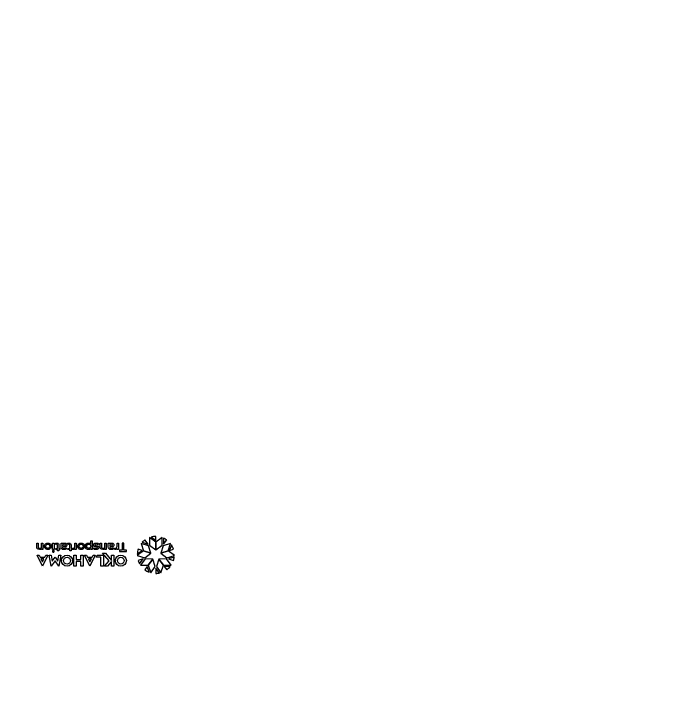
# Model space of a CAD drawing. Extents: x 2135767 to 2151731, y 141839 to 175894.
# Drawn here: x 2140927 to 2141257.9, y 170737.2 to 171090.5 of the extents above; entities that cross this region are included whole.
import ezdxf

# ---------------------------------------------------------------- set-up
doc = ezdxf.new("R2010")
doc.units = 0
for name, color, linetype in [('Default', 7, 'Continuous'), ('PR_Phasing_Detour_1', 7, 'Continuous'), ('PR_Traffic_Control_Devices_Temp_Ph4', 7, 'Continuous')]:
    doc.layers.add(name, color=color, linetype=linetype)

# ---------------------------------------------------------------- blocks, each defined once
blk = doc.blocks.new('Contractor_sign_1')
at = {"layer": 'Default'}
for p, q in [((65.5, 52.05), (65.5, 55.27)), ((65.5, 55.27), (66.17, 55.27)), ((66.17, 55.27), (66.17, 54.76)), ((66.19, 53.66), (66.19, 52.05)), ((67.33, 55.3), (67.33, 54.64)), ((68.14, 54.37), (67.86, 54.86)), ((69.1, 53.96), (69.95, 53.96)), ((69.95, 53.43), (69.13, 53.43)), ((69.95, 53.96), (69.95, 54.01)), ((69.95, 53.07), (69.95, 53.43)), ((70.65, 53.99), (70.65, 52.05)), ((71.65, 52.05), (71.65, 55.27)), ((71.65, 55.27), (72.33, 55.27)), ((72.33, 55.27), (72.33, 54.81)), ((72.35, 53.71), (72.35, 52.05)), ((74.09, 52.05), (74.09, 53.83)), ((74.79, 53.9), (74.79, 52.05)), ((78.1, 54.98), (77.81, 54.46)), ((78.85, 50.91), (78.85, 55.27)), ((78.85, 55.27), (79.53, 55.27)), ((79.53, 55.27), (79.53, 54.79)), ((86.86, 52.05), (86.86, 55.27)), ((86.86, 55.27), (87.54, 55.27)), ((87.54, 55.27), (87.54, 54.76)), ((87.56, 53.66), (87.56, 52.05)), ((88.7, 55.3), (88.7, 54.64)), ((88.92, 54.69), (88.92, 55.27)), ((88.92, 55.27), (89.46, 55.27)), ((89.46, 54.69), (88.92, 54.69)), ((89.46, 55.27), (89.46, 55.95)), ((89.46, 55.95), (90.16, 55.95)), ((89.46, 53.05), (89.46, 54.69)), ((90.16, 55.95), (90.16, 55.27)), ((90.16, 55.27), (91.07, 55.27)), ((91.07, 54.69), (90.16, 54.69)), ((90.16, 54.69), (90.16, 53.07)), ((91.07, 55.27), (91.07, 54.69)), ((92.05, 54.37), (91.76, 54.86)), ((93.01, 53.96), (93.86, 53.96)), ((93.86, 53.43), (93.04, 53.43)), ((93.86, 53.96), (93.86, 54.01)), ((93.86, 53.07), (93.86, 53.43)), ((94.56, 53.99), (94.56, 52.05)), ((95.11, 54.69), (95.11, 55.27)), ((95.11, 55.27), (95.65, 55.27)), ((95.65, 54.69), (95.11, 54.69)), ((95.65, 55.27), (95.65, 55.95)), ((95.65, 55.95), (96.35, 55.95)), ((95.65, 53.05), (95.65, 54.69)), ((96.35, 55.95), (96.35, 55.27)), ((96.35, 55.27), (97.26, 55.27)), ((97.26, 54.69), (96.35, 54.69)), ((96.35, 54.69), (96.35, 53.07)), ((97.26, 55.27), (97.26, 54.69)), ((103.7, 52.05), (103.7, 55.27)), ((103.7, 55.27), (104.37, 55.27)), ((104.37, 55.27), (104.37, 54.81)), ((104.4, 53.71), (104.4, 52.05)), ((106.14, 52.05), (106.14, 53.83)), ((106.84, 53.9), (106.84, 52.05)), ((66.19, 52.05), (65.5, 52.05)), ((69.98, 52.05), (69.98, 52.46)), ((70.65, 52.05), (69.98, 52.05)), ((72.35, 52.05), (71.65, 52.05)), ((74.79, 52.05), (74.09, 52.05)), ((75.39, 52.42), (75.67, 52.95)), ((79.55, 50.91), (78.85, 50.91)), ((79.55, 52.52), (79.55, 50.91)), ((87.56, 52.05), (86.86, 52.05)), ((91.07, 52.76), (91.29, 52.28)), ((93.89, 52.05), (93.89, 52.46)), ((94.56, 52.05), (93.89, 52.05)), ((97.25, 52.76), (97.47, 52.28)), ((104.4, 52.05), (103.7, 52.05)), ((106.84, 52.05), (106.14, 52.05))]:
    blk.add_line(p, q, dxfattribs=at)
for points in [[(44.78, 67.2), (46.6, 64.71), (46.6, 67.38)], [(39.32, 63.92), (42.3, 63.93), (41.09, 65.59)], [(49.97, 66.75), (50.9, 63.93), (52.11, 65.59)], [(72.13, 57.13), (68.96, 60.9), (68.96, 58.12), (67.84, 58.12), (67.84, 63.74), (68.96, 63.74), (68.96, 61.27), (71.04, 63.74), (72.51, 63.74), (70.28, 61.08), (73.6, 57.13), (72.13, 57.13)], [(76.31, 58.12), (73.01, 58.12), (73.01, 63.74), (74.36, 63.74), (74.36, 59.11), (76.8, 59.11), (76.31, 58.12)], [(77.21, 58.12), (79.96, 63.74), (82.7, 58.12), (81.65, 58.12), (81.12, 59.2), (78.79, 59.2), (78.27, 58.12), (77.21, 58.12)], [(83.34, 58.12), (83.34, 63.74), (84.51, 63.74), (84.51, 61.27), (86.86, 61.27), (86.86, 63.74), (88.03, 63.74), (88.03, 58.12), (86.86, 58.12), (86.86, 60.37), (84.51, 60.37), (84.51, 58.12), (83.34, 58.12)], [(94.6, 58.12), (95.59, 63.74), (97.57, 61.04), (99.55, 63.74), (100.54, 58.12), (99.54, 58.12), (99, 61.19), (97.57, 59.24), (96.14, 61.19), (95.6, 58.12), (94.6, 58.12)], [(101.23, 58.12), (103.98, 63.74), (106.72, 58.12), (105.67, 58.12), (105.14, 59.2), (102.81, 59.2), (102.29, 58.12), (101.23, 58.12)], [(37.29, 59.12), (40.23, 60.08), (37.68, 60.9)], [(54.79, 62.58), (52.97, 60.08), (55.52, 60.9)], [(80.73, 60.01), (79.96, 61.58), (79.19, 60.01), (80.73, 60.01)], [(103.98, 61.58), (103.21, 60.01), (104.74, 60.01), (103.98, 61.58)], [(55.96, 57.5), (53.56, 55.75), (55.52, 55.11)], [(38.73, 52.91), (39.64, 55.75), (37.68, 55.11)], [(63.55, 52.05), (63.55, 55.64), (64.99, 55.64), (64.99, 56.27), (61.4, 56.27), (61.4, 55.64), (62.83, 55.64), (62.83, 52.05), (63.55, 52.05)], [(42.66, 49.5), (42.66, 52.59), (41.09, 50.42)], [(49.01, 48.95), (46.6, 50.69), (46.6, 48.63)], [(53.47, 51.63), (50.54, 52.59), (52.11, 50.42)]]:
    blk.add_lwpolyline(points, dxfattribs=at)
for points in [[(42.77, 63.27), (45.08, 60.09), (46.31, 63.84), (44, 67.02)], [(46.89, 63.83), (48.11, 60.09), (50.43, 63.27), (49.2, 67.02)], [(45.08, 60.09), (42.77, 63.27), (38.83, 63.26), (41.14, 60.08)], [(50.43, 63.27), (48.11, 60.09), (52.05, 60.08), (54.36, 63.26)], [(40.41, 56), (44.15, 57.21), (40.97, 59.54), (37.23, 58.32)], [(39.2, 52.25), (42.94, 53.47), (44.15, 57.21), (40.41, 56)], [(52.22, 59.53), (49.05, 57.21), (52.79, 56), (55.97, 58.32)], [(53.99, 52.25), (52.79, 56), (49.05, 57.21), (50.26, 53.46)], [(43.4, 49.19), (46.6, 51.5), (46.6, 55.43), (43.4, 53.12)], [(49.79, 53.13), (46.6, 55.43), (46.6, 51.5), (49.79, 49.19)], [(98.1, 55.27), (98.8, 55.27), (98.8, 52.05), (98.1, 52.05)]]:
    blk.add_lwpolyline(points, close=True, dxfattribs=at)
for centre, radius in [((64.32, 60.93), 2.81), ((91.54, 60.93), 2.81), ((64.32, 60.93), 1.69), ((91.54, 60.93), 1.69)]:
    blk.add_circle(centre, radius, dxfattribs=at)
for start, end in [(90, 101.1654), (126, 140.9132), (54, 68.9132), (162, 173.1654), (18, 29.1654), (342, 356.9132), (198, 212.9132), (234, 245.1654), (306, 317.1654), (270, 284.9132)]:
    blk.add_arc((46.6, 58.01), 9.37, start, end, dxfattribs=at)
for points in [[(98.45, 55.75), (98.26, 55.75), (98.13, 55.88), (98, 56), (98, 56.18), (98, 56.35), (98.13, 56.48), (98.26, 56.6), (98.45, 56.6), (98.65, 56.6), (98.77, 56.48), (98.9, 56.36), (98.9, 56.19), (98.9, 56.01), (98.78, 55.88), (98.65, 55.75), (98.45, 55.75)], [(66.17, 54.76), (66.21, 55.01), (66.52, 55.15), (66.83, 55.3), (67.33, 55.3)], [(67.33, 54.64), (67.21, 54.65), (67.13, 54.65), (66.69, 54.65), (66.44, 54.39), (66.19, 54.14), (66.19, 53.66)], [(69.98, 52.46), (69.94, 52.26), (69.66, 52.14), (69.38, 52.02), (69, 52.02), (68.45, 52.02), (68.11, 52.28), (67.77, 52.55), (67.77, 52.99), (67.77, 53.43), (68.09, 53.69), (68.41, 53.96), (69.1, 53.96)], [(67.86, 54.86), (68.13, 55.09), (68.48, 55.2), (68.84, 55.3), (69.23, 55.3)], [(69.95, 54.01), (69.95, 54.35), (69.75, 54.52), (69.56, 54.7), (69.16, 54.7), (68.89, 54.7), (68.63, 54.61), (68.37, 54.53), (68.14, 54.37)], [(69.13, 53.43), (68.46, 53.43), (68.46, 53.01), (68.46, 52.81), (68.62, 52.69), (68.79, 52.57), (69.1, 52.57)], [(69.1, 52.57), (69.41, 52.57), (69.63, 52.7), (69.85, 52.83), (69.95, 53.07)], [(69.23, 55.3), (69.91, 55.3), (70.28, 54.97), (70.65, 54.64), (70.65, 53.99)], [(72.33, 54.81), (72.4, 55.03), (72.71, 55.17), (73.02, 55.3), (73.41, 55.3)], [(74.09, 53.83), (74.09, 54.26), (73.89, 54.47), (73.68, 54.68), (73.3, 54.68), (72.86, 54.68), (72.6, 54.43), (72.35, 54.18), (72.35, 53.71)], [(73.41, 55.3), (74.04, 55.3), (74.42, 54.94), (74.79, 54.58), (74.79, 53.9)], [(75.67, 52.95), (75.93, 52.79), (76.22, 52.7), (76.51, 52.62), (76.81, 52.62), (77.5, 52.62), (77.5, 52.98), (77.5, 53.1), (77.42, 53.16), (77.33, 53.23), (77.19, 53.27), (77.04, 53.31), (76.75, 53.35), (76.38, 53.41), (76.12, 53.49), (75.87, 53.57), (75.68, 53.77), (75.5, 53.96), (75.5, 54.31), (75.5, 54.76), (75.88, 55.03), (76.26, 55.3), (76.88, 55.3), (77.21, 55.3), (77.53, 55.22), (77.86, 55.15), (78.1, 54.98)], [(77.81, 54.46), (77.38, 54.71), (76.88, 54.71), (76.53, 54.71), (76.36, 54.6), (76.19, 54.5), (76.19, 54.34), (76.19, 54.21), (76.28, 54.14), (76.37, 54.06), (76.52, 54.02), (76.68, 53.98), (76.91, 53.94), (77.35, 53.87), (77.59, 53.79), (77.84, 53.71), (78.02, 53.52), (78.2, 53.33), (78.2, 53), (78.2, 52.54), (77.81, 52.28), (77.42, 52.02), (76.77, 52.02)], [(79.53, 54.79), (79.62, 55.03), (79.92, 55.17), (80.23, 55.3), (80.6, 55.3)], [(80.6, 55.3), (81.08, 55.3), (81.46, 55.1), (81.84, 54.89), (82.05, 54.52), (82.27, 54.15), (82.27, 53.66), (82.27, 53.18), (82.05, 52.81), (81.84, 52.43), (81.46, 52.22), (81.08, 52.02), (80.6, 52.02), (80.24, 52.02), (79.95, 52.15), (79.65, 52.28), (79.55, 52.52)], [(80.55, 52.62), (80.84, 52.62), (81.07, 52.75), (81.29, 52.88), (81.43, 53.12), (81.56, 53.36), (81.56, 53.66), (81.56, 53.97), (81.43, 54.21), (81.3, 54.44), (81.07, 54.57), (80.84, 54.69), (80.55, 54.69), (80.27, 54.69), (80.04, 54.56), (79.81, 54.43), (79.68, 54.2), (79.55, 53.97), (79.55, 53.66), (79.55, 53.35), (79.68, 53.12), (79.81, 52.88), (80.04, 52.75), (80.27, 52.62), (80.55, 52.62)], [(84.42, 52.02), (83.93, 52.02), (83.54, 52.23), (83.15, 52.44), (82.93, 52.82), (82.71, 53.19), (82.71, 53.66), (82.71, 54.14), (82.93, 54.51), (83.15, 54.88), (83.54, 55.09), (83.93, 55.3), (84.42, 55.3), (84.62, 55.3), (84.81, 55.27)], [(84.42, 52.62), (84.71, 52.62), (84.94, 52.75), (85.16, 52.88), (85.29, 53.12), (85.43, 53.36), (85.43, 53.66), (85.43, 53.97), (85.3, 54.21), (85.16, 54.44), (84.94, 54.57), (84.71, 54.69), (84.42, 54.69), (84.13, 54.69), (83.9, 54.57), (83.68, 54.44), (83.54, 54.21), (83.41, 53.97), (83.41, 53.66), (83.41, 53.35), (83.54, 53.12), (83.68, 52.88), (83.9, 52.75), (84.13, 52.62), (84.42, 52.62)], [(84.81, 55.27), (85.07, 55.22), (85.3, 55.09), (85.69, 54.88), (85.91, 54.51), (86.13, 54.13), (86.13, 53.66), (86.13, 53.19), (85.91, 52.82), (85.69, 52.44), (85.3, 52.23), (84.91, 52.02), (84.42, 52.02)], [(87.54, 54.76), (87.58, 55.01), (87.89, 55.15), (88.2, 55.3), (88.7, 55.3)], [(88.7, 54.64), (88.58, 54.65), (88.5, 54.65), (88.06, 54.65), (87.81, 54.39), (87.56, 54.14), (87.56, 53.66)], [(91.29, 52.28), (91.13, 52.13), (90.94, 52.07), (90.74, 52.02), (90.53, 52.02), (90.03, 52.02), (89.75, 52.28), (89.46, 52.55), (89.46, 53.05)], [(90.16, 53.07), (90.16, 52.84), (90.27, 52.72), (90.39, 52.61), (90.6, 52.61), (90.84, 52.61), (91.07, 52.76)], [(93.89, 52.46), (93.85, 52.26), (93.57, 52.14), (93.29, 52.02), (92.91, 52.02), (92.35, 52.02), (92.01, 52.28), (91.67, 52.55), (91.67, 52.99), (91.67, 53.43), (92, 53.69), (92.32, 53.96), (93.01, 53.96)], [(91.76, 54.86), (92.04, 55.09), (92.39, 55.2), (92.75, 55.3), (93.14, 55.3)], [(93.86, 54.01), (93.86, 54.35), (93.66, 54.52), (93.47, 54.7), (93.07, 54.7), (92.8, 54.7), (92.54, 54.61), (92.28, 54.53), (92.05, 54.37)], [(93.04, 53.43), (92.37, 53.43), (92.37, 53.01), (92.37, 52.81), (92.53, 52.69), (92.7, 52.57), (93.01, 52.57)], [(93.01, 52.57), (93.32, 52.57), (93.54, 52.7), (93.76, 52.83), (93.86, 53.07)], [(93.14, 55.3), (93.82, 55.3), (94.19, 54.97), (94.56, 54.64), (94.56, 53.99)], [(97.47, 52.28), (97.31, 52.13), (97.12, 52.07), (96.92, 52.02), (96.72, 52.02), (96.21, 52.02), (95.93, 52.28), (95.65, 52.55), (95.65, 53.05)], [(96.35, 53.07), (96.35, 52.84), (96.46, 52.72), (96.57, 52.61), (96.78, 52.61), (97.02, 52.61), (97.25, 52.76)], [(101.26, 52.02), (100.76, 52.02), (100.37, 52.23), (99.98, 52.44), (99.76, 52.82), (99.54, 53.19), (99.54, 53.66), (99.54, 54.14), (99.76, 54.51), (99.98, 54.88), (100.37, 55.09), (100.76, 55.3), (101.26, 55.3), (101.46, 55.3), (101.64, 55.27)], [(101.26, 52.62), (101.54, 52.62), (101.77, 52.75), (102, 52.88), (102.13, 53.12), (102.26, 53.36), (102.26, 53.66), (102.26, 53.97), (102.13, 54.21), (102, 54.44), (101.77, 54.57), (101.54, 54.69), (101.26, 54.69), (100.97, 54.69), (100.74, 54.57), (100.51, 54.44), (100.38, 54.21), (100.24, 53.97), (100.24, 53.66), (100.24, 53.35), (100.38, 53.12), (100.51, 52.88), (100.74, 52.75), (100.97, 52.62), (101.26, 52.62)], [(101.64, 55.27), (101.9, 55.22), (102.13, 55.09), (102.52, 54.88), (102.74, 54.51), (102.96, 54.13), (102.96, 53.66), (102.96, 53.19), (102.74, 52.82), (102.52, 52.44), (102.13, 52.23), (101.74, 52.02), (101.26, 52.02)], [(104.37, 54.81), (104.44, 55.03), (104.75, 55.17), (105.07, 55.3), (105.46, 55.3)], [(106.14, 53.83), (106.14, 54.26), (105.93, 54.47), (105.73, 54.68), (105.34, 54.68), (104.9, 54.68), (104.65, 54.43), (104.4, 54.18), (104.4, 53.71)], [(105.46, 55.3), (106.09, 55.3), (106.46, 54.94), (106.84, 54.58), (106.84, 53.9)], [(76.77, 52.02), (76.37, 52.02), (76, 52.12), (75.63, 52.23), (75.39, 52.42)]]:
    blk.add_open_spline(points, degree=3, dxfattribs=at)

msp = doc.modelspace()

# ---------------------------------------------------------------- linework, layer by layer
at = {"layer": 'PR_Phasing_Detour_1'}
msp.add_circle((2140069.54, 171591.41), 4302.23, dxfattribs=at)

# ---------------------------------------------------------------- block references
at = {"layer": 'PR_Traffic_Control_Devices_Temp_Ph4', "rotation": 180}
msp.add_blockref('Contractor_sign_1', (2141045.4, 170874.72), dxfattribs=at)

doc.saveas('drawing.dxf')
